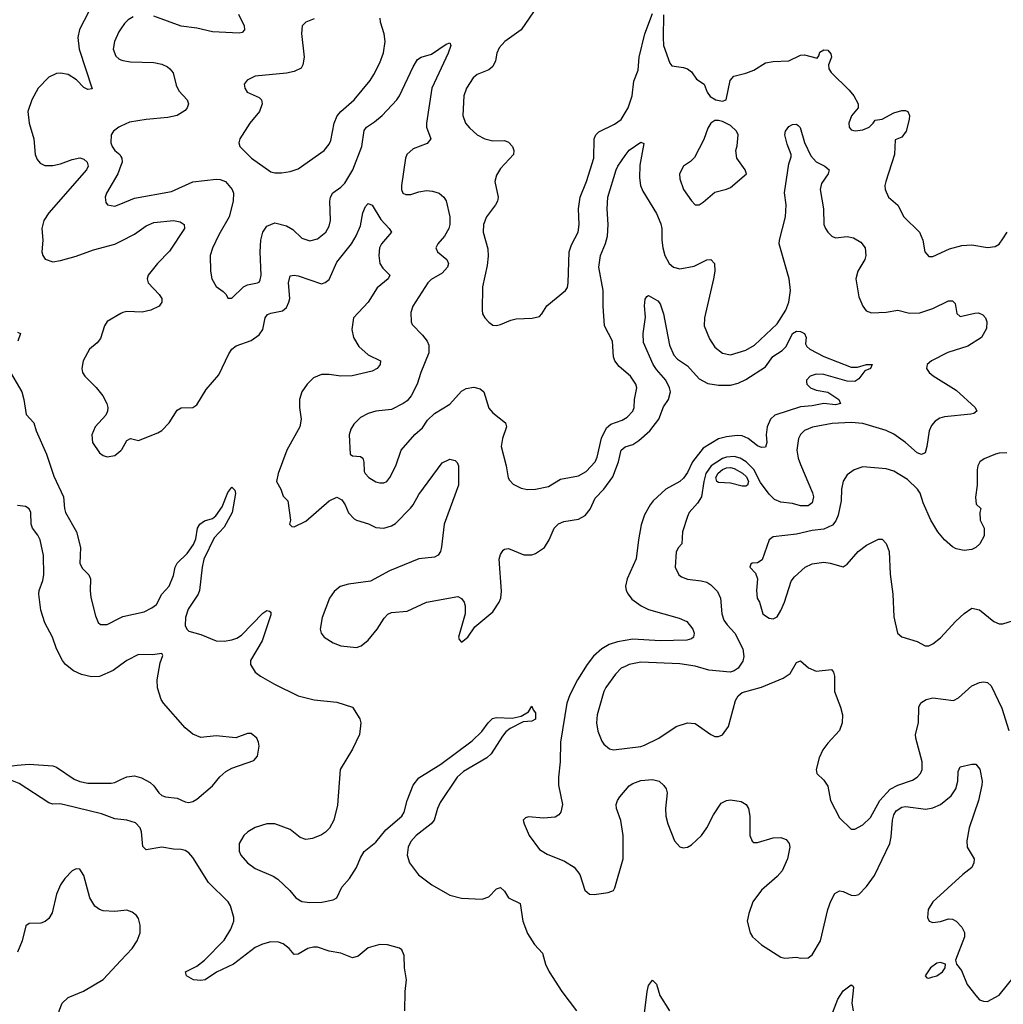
# Model space of a CAD drawing. Header units: inches. Extents: x 1682530 to 1839546, y 640742 to 791647.
# Tile 479 of 656: x 1739481 to 1744532, y 772783 to 777842. Entities that reach past the tile are written whole.
import ezdxf

# ---------------------------------------------------------------- set-up
doc = ezdxf.new("R2010")
doc.units = ezdxf.units.IN
doc.header["$MEASUREMENT"] = 0
doc.layers.add('B7737', color=7, linetype='Continuous')
doc.layers.add('B7747', color=7, linetype='Continuous')

msp = doc.modelspace()

# ---------------------------------------------------------------- linework, layer by layer
at = {"layer": 'B7737', "color": 5}
for points, elevation in [([(1739860.2, 777930), (1739787.9, 777792.1), (1739779.2, 777750), (1739785.5, 777690), (1739852.7, 777487.3), (1739830, 777483.5), (1739810, 777493.3), (1739772.3, 777532.3), (1739730, 777559.9), (1739690, 777567.4), (1739670, 777565.4), (1739630, 777545.9), (1739576.2, 777490), (1739543.1, 777430), (1739522.3, 777370), (1739529.6, 777310.4), (1739553.3, 777230), (1739560.1, 777150), (1739570, 777123.2), (1739585.4, 777105.4), (1739610, 777093.6), (1739650, 777092.8), (1739690, 777101.7), (1739750, 777124.1), (1739790, 777131.9), (1739810, 777125), (1739827.2, 777110), (1739832.9, 777090), (1739822.9, 777070), (1739631.1, 776850), (1739604.3, 776810), (1739593.9, 776770), (1739598.9, 776710), (1739595, 776650), (1739599.6, 776630), (1739611.2, 776611.2), (1739650, 776597.6), (1739690, 776604.1), (1739770, 776626.4), (1739859.9, 776660.1), (1739970, 776689.5), (1740000, 776704.8)], 720), ([(1740000, 777794.7), (1739990, 777779.5), (1739967.4, 777730), (1739961.1, 777690), (1739973.8, 777653.8), (1739990, 777640.5), (1740000, 777636.5)], 740), ([(1740000, 777294.3), (1739990.2, 777289.8), (1739963, 777270), (1739950.3, 777249.7), (1739949, 777210), (1739956, 777190), (1739970, 777170.4), (1739994.3, 777150), (1740000, 777138.6)], 740), ([(1740000, 777092.9), (1739984.5, 777050), (1739926.7, 776950), (1739919.3, 776930), (1739922.4, 776902.4), (1739931.3, 776890), (1739970, 776884.6), (1740000, 776896.6)], 740), ([(1740000, 776331.9), (1739930, 776291.3), (1739916.5, 776270), (1739896.2, 776203.8), (1739877.8, 776182.2), (1739839.5, 776150), (1739806.7, 776090), (1739799.3, 776050), (1739803.8, 776030), (1739814.4, 776010), (1739873, 775953), (1739907.2, 775910), (1739928.3, 775870), (1739933, 775850), (1739932.3, 775830), (1739922.7, 775810), (1739868, 775750), (1739851.3, 775710), (1739854, 775670), (1739890, 775617), (1739910, 775603.1), (1739930, 775596.5), (1739970, 775602.3), (1740000, 775629)], 720), ([(1739470, 776236), (1739484, 776230), (1739471.8, 776190)], 680), ([(1739420.6, 776050), (1739490.9, 775930), (1739502.6, 775890), (1739514.3, 775814.3), (1739553, 775770), (1739565.5, 775730), (1739618.3, 775610), (1739656, 775496), (1739705.8, 775390), (1739710.1, 775330), (1739716.3, 775310), (1739773, 775210), (1739793.6, 775130), (1739790, 775048.4), (1739802.7, 775022.7), (1739835.8, 774990), (1739843.9, 774970), (1739841.8, 774910), (1739846.4, 774873.6), (1739870, 774778.8), (1739884.3, 774744.3), (1739895.4, 774735.4), (1739930, 774735.5), (1740000, 774770.9)], 680), ([(1740000, 774527.6), (1739961.5, 774498.5), (1739890, 774467.7), (1739850, 774466.4), (1739798.2, 774478.2), (1739757.2, 774497.2), (1739716.1, 774530), (1739700.5, 774550), (1739669.9, 774610), (1739649.8, 774670), (1739610, 774742.9), (1739590, 774809.2), (1739578.2, 774890), (1739580.3, 774910), (1739599, 774961), (1739604.5, 774990), (1739602.8, 775090), (1739585.9, 775170), (1739574.1, 775194.1), (1739547.2, 775230), (1739539.1, 775250), (1739537.9, 775310), (1739530, 775329.7), (1739510, 775341.4), (1739470, 775346.2)], 680), ([(1740000, 773732.2), (1739970, 773735.7), (1739901.4, 773761.4), (1739710, 773809.1), (1739686.4, 773813.6), (1739650, 773811.6), (1739630, 773818.5), (1739478.4, 773918.4), (1739434.5, 773934.5), (1739369.4, 773949.4), (1739350, 773968), (1739370, 773994.6), (1739390, 774001.3), (1739467.2, 774012.8), (1739530, 774016.6), (1739650, 774008.1), (1739670, 774002.5), (1739760.9, 773940.9), (1739790, 773928.1), (1739830, 773920.1), (1739950, 773919.3), (1739970, 773923.3), (1740000, 773938.1)], 680), ([(1740000, 773263.9), (1739970, 773260.6), (1739910, 773264.3), (1739890, 773269.9), (1739867.2, 773287.2), (1739840.2, 773330), (1739810, 773445.2), (1739790, 773477), (1739770, 773479.6), (1739750, 773469.7), (1739711.6, 773430), (1739690, 773398), (1739669.4, 773350), (1739647, 773253), (1739630, 773224.2), (1739610.6, 773209.4), (1739590, 773201.1), (1739530, 773198.9), (1739512.9, 773187.1), (1739494, 773110), (1739470, 773052)], 720), ([(1740000, 772223), (1739970, 772199.2), (1739950, 772194.5), (1739930, 772196.4), (1739910, 772214), (1739849, 772430), (1739830, 772473), (1739810, 772497.2), (1739786, 772510), (1739750, 772514.5), (1739710, 772507.1), (1739647.3, 772487.3), (1739630, 772484.5), (1739609.8, 772490), (1739604.8, 772510), (1739614, 772550), (1739666.7, 772650), (1739678.5, 772690), (1739682.8, 772750), (1739698.9, 772790), (1739730, 772819.2), (1739809, 772851), (1739910, 772911.2), (1740000, 773007.8)], 720)]:
    msp.add_lwpolyline(points, dxfattribs=dict(at, elevation=elevation))
at = {"layer": 'B7747', "color": 5}
for points, elevation in [([(1742138.6, 777910), (1742055.6, 777790), (1741972.2, 777730), (1741942.3, 777697.7), (1741930.2, 777670), (1741923.2, 777630), (1741910, 777600.7), (1741890, 777585.1), (1741830, 777559.7), (1741810, 777543), (1741774.9, 777490), (1741760.7, 777450), (1741756.9, 777350), (1741770, 777310.5), (1741790, 777285.7), (1741830, 777250.3), (1741870, 777230.3), (1741910, 777220.3), (1741970, 777221.6), (1741990, 777213.4), (1742010.5, 777190), (1742018, 777170), (1742016.3, 777150), (1741950, 777077), (1741930, 777044), (1741921.3, 777010), (1741937.4, 776930), (1741934.6, 776910), (1741924.2, 776890), (1741877.4, 776830), (1741863.2, 776790), (1741860.8, 776750), (1741884.1, 776664.1), (1741887.2, 776627.2), (1741881.2, 776578.8), (1741857.6, 776470), (1741854.9, 776350), (1741857.6, 776330), (1741870, 776310.6), (1741890, 776287.7), (1741910, 776273.4), (1741930, 776270.6), (1741950, 776275.5), (1742002, 776298), (1742030, 776304.9), (1742111.7, 776308.3), (1742150, 776317.3), (1742162.7, 776330), (1742187.9, 776372.1), (1742282.7, 776450), (1742294, 776466), (1742298, 776490), (1742301.5, 776650), (1742314.2, 776685.8), (1742348.3, 776750), (1742353.1, 776790), (1742349.7, 776870), (1742358.8, 776930), (1742390.6, 777010), (1742429.8, 777130), (1742429.9, 777230.1), (1742439.8, 777250), (1742454.9, 777265.1), (1742535.4, 777304.6), (1742569.8, 777330), (1742606.1, 777390), (1742625.7, 777450), (1742634.6, 777525.4), (1742657.3, 777582.7), (1742661.5, 777650), (1742690.5, 777769.5), (1742730, 777873)], 760), ([(1740063.5, 777856.5), (1740038, 777842), (1740018, 777822), (1740000, 777794.7)], 740), ([(1740604.2, 777870), (1740632.9, 777810), (1740635.8, 777790), (1740623.7, 777776.3), (1740607.7, 777772.2), (1740470, 777780.2), (1740390, 777798.8), (1740310, 777809), (1740170, 777860.7)], 740), ([(1742787, 777867), (1742784.2, 777750), (1742787.5, 777710), (1742818.8, 777618.8), (1742830, 777605.7), (1742890, 777597.1), (1742910.8, 777590), (1742930, 777574), (1742955.8, 777535.8), (1742995.5, 777510), (1743010.4, 777470), (1743026.7, 777446.7), (1743056, 777430), (1743090, 777423), (1743109.4, 777430.6), (1743129.6, 777530.4), (1743147.6, 777552.4), (1743210, 777566.7), (1743250, 777582.4), (1743310, 777620.3), (1743350, 777627.2), (1743430, 777630.2), (1743490, 777660.2), (1743510, 777661.4), (1743575.1, 777644.9), (1743584.5, 777655.5), (1743590, 777676), (1743610, 777687.7), (1743630, 777684.9), (1743646.2, 777666.2), (1743650, 777648.7), (1743634, 777610), (1743636.3, 777590), (1743647.7, 777570), (1743739.9, 777479.9), (1743764.9, 777450), (1743786, 777410), (1743786, 777390), (1743752.7, 777347.3), (1743738.7, 777310), (1743740.4, 777290), (1743750, 777276.3), (1743770.3, 777270.3), (1743810, 777275.3), (1743842.9, 777290), (1743863.7, 777310), (1743873.6, 777326.4), (1743910, 777330.4), (1743970, 777363.1), (1744010, 777376), (1744030, 777375.8), (1744040.7, 777370), (1744050.2, 777350.2), (1744048.9, 777330), (1744032.9, 777270), (1744010, 777238.9), (1743975.9, 777224.1), (1743973.7, 777150), (1743927.9, 777010), (1743923.6, 776990), (1743925.8, 776970), (1743942.7, 776930), (1743990, 776888.5), (1744020.2, 776830), (1744101.8, 776750), (1744118, 776710), (1744128.4, 776650), (1744150, 776625.5), (1744170, 776625.5), (1744254.9, 776665.1), (1744318.4, 776681.6), (1744370, 776684.9), (1744450, 776671.6), (1744490, 776677.6), (1744510, 776688.4), (1744530, 776715.5), (1744551.1, 776750)], 760), ([(1740993.6, 777846.4), (1740950.3, 777829.7), (1740930.6, 777810), (1740928.6, 777771.4), (1740941.5, 777650), (1740935.3, 777610), (1740926.4, 777593.6), (1740890, 777576), (1740850, 777566.6), (1740690, 777552.6), (1740649, 777531), (1740634, 777510), (1740636.3, 777490), (1740648, 777470), (1740710, 777442), (1740722, 777430), (1740726.4, 777410), (1740712, 777370), (1740663.1, 777310), (1740610.3, 777230), (1740606.7, 777210), (1740610.4, 777190), (1740670.4, 777130), (1740770, 777061.1), (1740790, 777054.9), (1740825.6, 777054.4), (1740870, 777062), (1740910, 777075.3), (1741044.2, 777170), (1741070, 777203), (1741078.2, 777221.8), (1741095.1, 777310), (1741111.5, 777348.5), (1741129.8, 777370.2), (1741197.7, 777430), (1741279.8, 777530), (1741300, 777560), (1741330, 777620.5), (1741348.3, 777671.7), (1741357.8, 777730), (1741352.3, 777770), (1741333.1, 777830), (1741332.4, 777850)], 760), ([(1740000, 776896.6), (1740070, 776924.7), (1740260.6, 776959.4), (1740370, 777009.5), (1740490, 777022.2), (1740510, 777021.5), (1740537.1, 777010), (1740572, 776970), (1740578.9, 776950), (1740577.3, 776910), (1740556.5, 776830), (1740502.7, 776737.3), (1740470, 776669), (1740459.5, 776630), (1740460.3, 776550), (1740467, 776510), (1740490, 776470.6), (1740526, 776446), (1740541, 776430), (1740550, 776412), (1740570, 776411), (1740629.7, 776470.3), (1740650, 776480.4), (1740702, 776490), (1740710, 776494), (1740715.3, 776504.7), (1740720.4, 776530), (1740715.3, 776650), (1740718.5, 776710), (1740729.2, 776750.8), (1740750, 776781.7), (1740790, 776798.7), (1740850, 776782.4), (1740883.4, 776763.4), (1740930, 776720.3), (1740970, 776705.3), (1741010, 776716.9), (1741052, 776750), (1741070, 776780.5), (1741076.8, 776810), (1741073.7, 776910), (1741076.9, 776930), (1741088.3, 776951.7), (1741130, 776982), (1741150, 777002.8), (1741191.9, 777070), (1741238, 777190), (1741250, 777273.4), (1741262, 777290), (1741303.1, 777316.9), (1741341.8, 777350), (1741418.2, 777430), (1741431.8, 777450), (1741500.6, 777599.4), (1741523.2, 777636.8), (1741542.7, 777650), (1741595.3, 777664.7), (1741670, 777716), (1741690, 777722.8), (1741695.3, 777710), (1741680.9, 777670), (1741597.8, 777490), (1741569, 777310), (1741570.3, 777290), (1741591.8, 777230), (1741573.8, 777206.2), (1741500.7, 777179.3), (1741468.1, 777150), (1741461.1, 777130), (1741441.8, 776990), (1741441.5, 776970), (1741448.5, 776950), (1741463.4, 776943.4), (1741490, 776944.5), (1741530, 776957.8), (1741570, 776964.6), (1741600.9, 776960.9), (1741634.4, 776950), (1741658.7, 776930), (1741671, 776911), (1741689.3, 776830), (1741690.2, 776790), (1741684.2, 776770), (1741662, 776730), (1741628.5, 776690), (1741617.6, 776670), (1741626.7, 776650), (1741674.3, 776610), (1741683.2, 776590), (1741678, 776570), (1741650, 776540.3), (1741593.4, 776506.6), (1741576, 776490), (1741500.3, 776370), (1741490, 776338), (1741490.3, 776290.3), (1741495.9, 776275.9), (1741550, 776222), (1741573.8, 776190), (1741582.3, 776170), (1741581, 776130), (1741540.7, 776030), (1741522.3, 775970), (1741491.5, 775910), (1741470, 775884.7), (1741450, 775869.7), (1741390, 775839.7), (1741310, 775831.1), (1741270, 775818.9), (1741230, 775797.6), (1741195.8, 775764.2), (1741181.2, 775738.8), (1741173.4, 775710), (1741177.3, 775610), (1741190, 775601.6), (1741230, 775598), (1741242.8, 775590), (1741248.6, 775568.6), (1741250, 775521), (1741254, 775510), (1741273, 775490), (1741310, 775468.5), (1741330, 775462.4), (1741350, 775462.4), (1741365.2, 775470), (1741381.3, 775490), (1741413, 775550), (1741439.7, 775630), (1741510, 775710.6), (1741550, 775745.5), (1741574.8, 775785.3), (1741610, 775818), (1741690, 775866.4), (1741750, 775933.4), (1741772.8, 775947.2), (1741813.5, 775953.5), (1741845.1, 775945.1), (1741863.8, 775930), (1741890, 775847), (1741910, 775821.5), (1741974.9, 775770), (1741980.9, 775750), (1741959.7, 775690), (1741953.1, 775650), (1741979.5, 775550), (1741988.8, 775488.8), (1741995.6, 775475.6), (1742014.9, 775454.9), (1742055.1, 775435.1), (1742087.9, 775427.9), (1742130, 775430.2), (1742196.5, 775443.5), (1742258.2, 775481.8), (1742350, 775499.3), (1742390, 775521.1), (1742435, 775570), (1742445.3, 775594.7), (1742468.4, 775691.6), (1742494.6, 775745.4), (1742516.2, 775763.8), (1742575.2, 775784.8), (1742600.3, 775799.7), (1742628.7, 775830), (1742636.8, 775850), (1742638.2, 775890), (1742649.8, 775949.8), (1742644.4, 775970), (1742617.4, 776010), (1742559.4, 776059.4), (1742536.2, 776090), (1742530.6, 776110), (1742524.1, 776190), (1742484.1, 776270), (1742476.5, 776370), (1742476.5, 776450), (1742454.2, 776570), (1742462.7, 776630), (1742488.6, 776691.4), (1742499.6, 776730), (1742503.1, 776790), (1742496.7, 776870), (1742501.1, 776930), (1742543.2, 777070), (1742551.8, 777090), (1742590, 777144.9), (1742610, 777171.3), (1742670, 777212.4), (1742686, 777206), (1742665.9, 777094.1), (1742663.7, 777030), (1742669.4, 776990), (1742680.6, 776960.6), (1742750, 776845.7), (1742773.8, 776793.8), (1742778.6, 776770), (1742777.7, 776710), (1742782.8, 776670), (1742793.7, 776630), (1742815.6, 776590), (1742838, 776570), (1742870, 776561.7), (1742944.6, 776575.4), (1743010, 776608.8), (1743030, 776610.6), (1743049, 776589), (1743050.2, 776550.2), (1743044.3, 776510), (1742996.9, 776310), (1742995.6, 776270), (1743023.2, 776203.2), (1743050, 776160.4), (1743090, 776127.9), (1743130, 776120.2), (1743210, 776144.8), (1743254.5, 776170), (1743370, 776279.7), (1743415, 776350), (1743430.5, 776390), (1743439.1, 776450), (1743431.6, 776510), (1743381.2, 776690), (1743382.8, 776710), (1743413.8, 776830), (1743417, 776890), (1743408, 776952), (1743430, 777102), (1743443.2, 777136.8), (1743442.9, 777150), (1743422.3, 777202.3), (1743409.8, 777250.2), (1743413, 777270), (1743430, 777292.7), (1743450, 777303), (1743470, 777304.9), (1743478.7, 777298.7), (1743488.5, 777288.5), (1743510, 777210.8), (1743542.7, 777142.8), (1743571.1, 777111.1), (1743614.8, 777090), (1743638, 777070), (1743631.8, 777050), (1743598.8, 777001.2), (1743591.4, 776970), (1743609.1, 776870), (1743610.2, 776790.2), (1743618.3, 776770), (1743630, 776750.4), (1743650.6, 776730), (1743670, 776720.9), (1743730, 776728.2), (1743761.8, 776721.8), (1743799.5, 776699.5), (1743822, 776670), (1743826.2, 776630), (1743821.3, 776610), (1743784.4, 776550), (1743773.6, 776510), (1743790, 776418.8), (1743810, 776370.6), (1743826.7, 776346.7), (1743855.3, 776335.3), (1743930, 776338.9), (1743990, 776348.9), (1744050, 776334.7), (1744103.3, 776336.7), (1744170, 776358.6), (1744250, 776397.3), (1744270, 776398.4), (1744283.7, 776383.7), (1744292.5, 776332.5), (1744310, 776316.3), (1744384.9, 776335.1), (1744404.2, 776335.8), (1744426.4, 776326.4), (1744440.7, 776310), (1744447.7, 776290), (1744445.1, 776254.9), (1744420.2, 776210), (1744350, 776163.9), (1744247.6, 776132.4), (1744163.1, 776090), (1744141.3, 776070), (1744137.1, 776050), (1744150.4, 776030), (1744172, 776012), (1744290, 775939), (1744386.4, 775850), (1744396.3, 775830), (1744380.9, 775819.1), (1744364.9, 775815.1), (1744230, 775801.6), (1744205.9, 775794.1), (1744181, 775779), (1744162.7, 775757.3), (1744151.2, 775730), (1744139.3, 775650), (1744130, 775617), (1744112.2, 775607.8), (1744090, 775616.4), (1744029.9, 775669.9), (1743970, 775712.8), (1743930, 775732.2), (1743810, 775766.6), (1743750, 775772.3), (1743652.1, 775767.9), (1743551.9, 775748.1), (1743510, 775731.1), (1743490, 775711.6), (1743479.6, 775690), (1743471.1, 775630), (1743478.2, 775590), (1743490, 775556.3), (1743552, 775412), (1743557.2, 775390), (1743550, 775360.4), (1743530, 775344.5), (1743490, 775343.7), (1743450, 775355.7), (1743390, 775362.7), (1743357.6, 775377.6), (1743330, 775403.5), (1743284.2, 775464.2), (1743250, 775530.8), (1743211.6, 775570), (1743180.4, 775590), (1743150, 775598.2), (1743110, 775595.2), (1743090, 775587.9), (1743031.3, 775550), (1743003.6, 775510), (1742993.5, 775470), (1742982.7, 775390), (1742961.5, 775358.5), (1742919, 775310), (1742909.4, 775290), (1742883.5, 775210), (1742880.4, 775150), (1742863, 775130), (1742852, 775108), (1742846.7, 775030), (1742865.5, 774990), (1742879.9, 774979.9), (1742910, 774967), (1742979.9, 774959.9), (1743010, 774952.4), (1743030, 774938.4), (1743063.6, 774903.6), (1743079.7, 774870), (1743086.2, 774790), (1743097.4, 774757.4), (1743113.3, 774733.3), (1743152.9, 774690), (1743194.3, 774610), (1743199.7, 774570), (1743193.8, 774546.2), (1743169.4, 774510.6), (1743150, 774496.4), (1743129.4, 774490.6), (1743019.4, 774499.4), (1742950, 774519.9), (1742870, 774533.4), (1742670, 774541.5), (1742611.2, 774528.8), (1742590, 774519.7), (1742570, 774509.7), (1742539.7, 774480.3), (1742490, 774411.5), (1742480.2, 774390), (1742445.5, 774270), (1742443.2, 774230), (1742450, 774186), (1742470, 774136), (1742480.6, 774120.6), (1742510, 774096.3), (1742530.5, 774090.5), (1742670, 774108), (1742690, 774114.9), (1742762.9, 774150), (1742851.8, 774210), (1742910, 774229.2), (1742950, 774225.8), (1743030, 774168.8), (1743050, 774159.5), (1743070, 774158.7), (1743090, 774168.7), (1743121.4, 774210), (1743155.9, 774344.1), (1743170.9, 774369.1), (1743190, 774384.9), (1743290, 774413), (1743401.5, 774458.5), (1743436.5, 774483.5), (1743470, 774539.1), (1743490, 774548), (1743532.1, 774512.1), (1743570, 774495.6), (1743650, 774504), (1743660.5, 774490), (1743664.4, 774470), (1743665.3, 774390), (1743695.3, 774310), (1743705.3, 774270), (1743704.2, 774230), (1743690, 774189.4), (1743630, 774125.1), (1743604.2, 774090), (1743585.7, 774050), (1743570.6, 773990), (1743574.8, 773970), (1743610, 773934.8), (1743630, 773904.7), (1743644.4, 773830), (1743690, 773742), (1743750, 773682.8), (1743770, 773683.8), (1743810, 773705.3), (1743850, 773742.8), (1743897.6, 773830), (1743950, 773888.8), (1743990, 773909.5), (1744065.3, 773934.7), (1744089.7, 773950), (1744106.2, 773970), (1744115.1, 773990), (1744115, 774030), (1744081.8, 774150), (1744081.4, 774170), (1744096.5, 774230), (1744098.7, 774310), (1744108.5, 774331.5), (1744135.1, 774350), (1744170, 774358), (1744275.3, 774344.7), (1744301.4, 774358.6), (1744370, 774418.9), (1744410, 774436.9), (1744430, 774440.2), (1744450, 774436.1), (1744470, 774419.5), (1744524.1, 774304.1), (1744560.8, 774190)], 740), ([(1740000, 777636.5), (1740010, 777632.4), (1740050, 777626.3), (1740170, 777622.8), (1740210, 777613.1), (1740239.3, 777599.3), (1740252.2, 777590), (1740268.2, 777568.2), (1740284.8, 777504.8), (1740297.3, 777477.3), (1740341.1, 777430), (1740347.2, 777410), (1740341.1, 777390), (1740330, 777375.6), (1740290, 777349.7), (1740241, 777339), (1740130.8, 777329.2), (1740045.1, 777314.9), (1740000, 777294.3)], 740), ([(1740000, 777138.6), (1740004.4, 777130), (1740006.2, 777110), (1740000, 777092.9)], 740), ([(1740000, 775629), (1740005.8, 775634.2), (1740030, 775680.4), (1740050, 775690.4), (1740090, 775680.4), (1740190, 775718.7), (1740210, 775732), (1740248, 775770), (1740290, 775836.3), (1740310, 775848.2), (1740370, 775850.4), (1740390, 775863), (1740438.6, 775941.4), (1740503.3, 776016.7), (1740553.9, 776126.1), (1740569.9, 776150.1), (1740592.8, 776167.2), (1740670, 776193.2), (1740710, 776223.2), (1740728.5, 776250), (1740741.5, 776310), (1740752.8, 776327.2), (1740770, 776334.6), (1740830, 776345.4), (1740850, 776362.6), (1740863.2, 776390), (1740867.1, 776410), (1740861.3, 776490), (1740870, 776526), (1740889.7, 776530.3), (1740910, 776525.6), (1741030, 776484.7), (1741050, 776491.3), (1741070, 776507.8), (1741110, 776596), (1741184.1, 776690), (1741209.2, 776730.8), (1741230, 776783), (1741243.4, 776850), (1741257, 776883), (1741270, 776897), (1741290, 776888.8), (1741334.9, 776814.9), (1741378.4, 776770), (1741390.4, 776750), (1741338.1, 776690), (1741329.1, 776670), (1741324.8, 776630), (1741330.2, 776590), (1741346.1, 776566.1), (1741381.6, 776530), (1741372.7, 776510), (1741315.8, 776464.2), (1741270.2, 776390), (1741194, 776310), (1741186.4, 776250), (1741195.2, 776210), (1741222.3, 776162.3), (1741270, 776120.3), (1741332.7, 776090), (1741331.8, 776070), (1741316.5, 776050), (1741290, 776035.8), (1741187.5, 776012.5), (1741130, 776010.9), (1741070, 776019.2), (1741030, 776019.1), (1740990, 776002), (1740956.5, 775970), (1740929, 775930), (1740917.7, 775890), (1740916.9, 775850), (1740926.7, 775790), (1740919.7, 775750), (1740853.2, 775630), (1740807.2, 775510), (1740799.1, 775470), (1740821.2, 775430), (1740833.6, 775393.6), (1740857.7, 775370), (1740870.8, 775270), (1740866.8, 775250), (1740878.8, 775238.8), (1740890, 775236.3), (1740950, 775266.2), (1741070, 775369.6), (1741110, 775388.8), (1741135.3, 775375.3), (1741151.7, 775350), (1741169.2, 775309.2), (1741198, 775278), (1741210.4, 775270), (1741271.6, 775251.6), (1741310, 775232.3), (1741350, 775230.1), (1741390, 775241.9), (1741410, 775253.9), (1741487.5, 775332.5), (1741501.8, 775350), (1741530, 775402.4), (1741650, 775564.9), (1741690, 775584.2), (1741716.7, 775576.7), (1741726.8, 775566.8), (1741733.6, 775550), (1741734.3, 775450), (1741659.8, 775250), (1741646.4, 775133.6), (1741641.1, 775110), (1741630, 775091.2), (1741610, 775081.2), (1741530, 775072.6), (1741380.2, 775010), (1741282.7, 774957.3), (1741170, 774942.5), (1741127.2, 774930), (1741095.4, 774904.6), (1741071, 774870), (1741034, 774770), (1741023.9, 774710), (1741029.1, 774690), (1741044.6, 774670), (1741090, 774640.7), (1741130, 774624.3), (1741210, 774617.2), (1741234.6, 774625.4), (1741270, 774653.8), (1741316.2, 774710), (1741352.1, 774767.9), (1741371.8, 774788.2), (1741390, 774796), (1741470, 774802.7), (1741570.5, 774849.5), (1741730, 774877.8), (1741750, 774868.2), (1741762.6, 774850), (1741768.9, 774830), (1741768.9, 774790), (1741734.8, 774670), (1741736.9, 774656.9), (1741750, 774644.7), (1741782.7, 774670), (1741817.7, 774722.3), (1741910, 774800.4), (1741943.5, 774850), (1741950.9, 774870), (1741954.2, 774905.8), (1741943.7, 775070), (1741950, 775094), (1741964.2, 775115.8), (1741970, 775121.6), (1741990, 775125.3), (1742070, 775093), (1742110, 775092.9), (1742130, 775098.9), (1742175.3, 775130), (1742200.3, 775170), (1742225.6, 775230), (1742247.3, 775252.7), (1742275.7, 775264.3), (1742350, 775275.2), (1742384.9, 775295.1), (1742410, 775326.7), (1742436.3, 775383.7), (1742481, 775430), (1742526.4, 775493.6), (1742555, 775570), (1742570, 775630.2), (1742590, 775647.1), (1742630, 775658.9), (1742660.6, 775679.4), (1742716, 775730), (1742762.3, 775790), (1742786.3, 775853.7), (1742812.3, 775890), (1742821.9, 775930), (1742818.4, 775950), (1742799, 775990), (1742750, 776044.7), (1742733.4, 776070), (1742683.3, 776183.3), (1742682.1, 776230), (1742694.5, 776314.5), (1742688.8, 776371.2), (1742693.4, 776406.6), (1742700.5, 776419.5), (1742710, 776424.9), (1742757.3, 776397.3), (1742770, 776382.8), (1742787.1, 776330), (1742817.3, 776170), (1742839.2, 776119.2), (1742858.6, 776098.6), (1742910, 776063.2), (1742970, 775996.9), (1743013.6, 775973.6), (1743070, 775963.8), (1743130, 775965.2), (1743170, 775975), (1743210, 775994.2), (1743310, 776058.4), (1743348.6, 776111.4), (1743396.9, 776143.1), (1743417.3, 776162.7), (1743449.9, 776230), (1743470, 776241.9), (1743490, 776240.1), (1743510.3, 776230), (1743519.6, 776210), (1743516, 776176), (1743523, 776163), (1743538.7, 776150), (1743610, 776111.6), (1743750, 776056.5), (1743783.8, 776056.2), (1743830, 776070.3), (1743858, 776070), (1743850.6, 776050), (1743821.5, 776038.5), (1743790, 775996.3), (1743770, 775982.8), (1743730, 775984.6), (1743610, 776019.8), (1743570, 776021.4), (1743539.3, 776010), (1743521.1, 775990), (1743521.4, 775981.4), (1743522, 775970), (1743542.4, 775950), (1743570, 775939.1), (1743630, 775929.1), (1743687.7, 775890), (1743696.3, 775870), (1743670, 775863.2), (1743610, 775870.7), (1743550, 775858.4), (1743490, 775852.4), (1743358.3, 775810), (1743335.9, 775790), (1743318.5, 775750), (1743313.4, 775710), (1743317.8, 775670), (1743310, 775646.3), (1743290, 775643.5), (1743270, 775652.5), (1743222, 775690), (1743190, 775703.8), (1743165.7, 775705.7), (1743110, 775699.7), (1743070, 775688.1), (1742990, 775641.5), (1742936.4, 775570), (1742910, 775516.3), (1742890, 775487.1), (1742870, 775469.8), (1742799.5, 775430), (1742732.9, 775370), (1742717.6, 775350), (1742690, 775297.6), (1742672.6, 775247.4), (1742658.2, 775170), (1742647.2, 775072.8), (1742599.8, 774970), (1742591.2, 774931.2), (1742595.5, 774910), (1742604.7, 774890), (1742624.6, 774864.6), (1742671.8, 774830), (1742710, 774811.8), (1742867.6, 774767.6), (1742907.3, 774750), (1742937.6, 774710), (1742944.9, 774690), (1742941.6, 774670), (1742930, 774660.5), (1742906.5, 774653.5), (1742769.5, 774650.5), (1742630, 774659.4), (1742550, 774646.2), (1742508, 774632), (1742469.7, 774610.3), (1742427.7, 774572.3), (1742394.8, 774530), (1742345.5, 774450), (1742305.9, 774374.1), (1742289.5, 774330), (1742257.4, 774130), (1742255.5, 774030), (1742246.8, 773950), (1742247.9, 773910), (1742267.7, 773810), (1742260.2, 773770), (1742250, 773756.9), (1742230, 773744.8), (1742170, 773740.4), (1742094, 773746), (1742078.8, 773741.2), (1742066.8, 773730), (1742070.7, 773710), (1742096.5, 773650), (1742150, 773578), (1742190, 773554), (1742278.9, 773518.9), (1742328.3, 773488.3), (1742357, 773450), (1742383.1, 773370), (1742407.3, 773350), (1742430, 773347), (1742502.6, 773357.4), (1742530, 773368.5), (1742537.6, 773382.4), (1742580.2, 773530), (1742579.2, 773650), (1742567.7, 773727.7), (1742545.7, 773790), (1742544.4, 773810), (1742549.8, 773830), (1742562, 773850), (1742610, 773906.3), (1742630, 773918.5), (1742670, 773932.8), (1742730, 773938.4), (1742764.7, 773930), (1742788.3, 773908.3), (1742800.7, 773890), (1742804.9, 773870), (1742797.4, 773790), (1742799.4, 773750), (1742808.5, 773710), (1742843.1, 773623.1), (1742870, 773592.2), (1742887.3, 773587.3), (1742910, 773591.6), (1742930, 773602), (1742982.5, 773650), (1743009, 773690), (1743043.2, 773756.8), (1743083.6, 773816.4), (1743109.9, 773830.1), (1743130, 773833.7), (1743185.5, 773825.5), (1743210.8, 773810.8), (1743223.1, 773790), (1743229.5, 773750), (1743229.3, 773650), (1743242.1, 773622.1), (1743250, 773615.6), (1743270, 773614.4), (1743350, 773638.2), (1743390, 773640.3), (1743416.4, 773630), (1743431.7, 773610), (1743435.2, 773590), (1743423, 773530), (1743396, 773470), (1743370, 773439.4), (1743289.3, 773370), (1743245.4, 773310), (1743224.6, 773250), (1743216.5, 773210), (1743231.5, 773151.5), (1743244.4, 773130), (1743290, 773088.7), (1743390, 773025.7), (1743410, 773020.3), (1743470, 773025.3), (1743490, 773020.3), (1743530, 773022.3), (1743550, 773037), (1743592.5, 773110), (1743631.5, 773270), (1743646.8, 773313.2), (1743667.4, 773352.6), (1743690, 773365.9), (1743710, 773363.7), (1743750, 773344.3), (1743770, 773342), (1743790, 773348.3), (1743830, 773389.2), (1743870, 773445.8), (1743948.7, 773610), (1743956.2, 773643.8), (1743962.8, 773730), (1743970, 773756.9), (1743982.4, 773777.6), (1744010, 773796.1), (1744030, 773799), (1744133.3, 773786.7), (1744170, 773793.2), (1744210, 773810.2), (1744264.8, 773855.2), (1744287.2, 773890), (1744297.8, 773930), (1744299.7, 773980.3), (1744310, 774004), (1744370, 774017.6), (1744390, 774018), (1744411.3, 773991.3), (1744422.4, 773930), (1744421.8, 773910), (1744405, 773830), (1744357.2, 773690), (1744343.9, 773623.9), (1744346.7, 773590), (1744382, 773530), (1744380.8, 773510), (1744370, 773487.1), (1744323.1, 773450), (1744170.3, 773310), (1744146.4, 773270), (1744142, 773230), (1744150.2, 773210.3), (1744170, 773203.5), (1744210, 773209.3), (1744250, 773223.2), (1744270, 773220.8), (1744290.1, 773210.1), (1744319.5, 773179.5), (1744332.3, 773152.3), (1744332.7, 773130), (1744286, 773010), (1744290.7, 772990), (1744316.3, 772956.3), (1744345.4, 772885.5), (1744390, 772828.2), (1744410, 772806.7), (1744430, 772799.5), (1744450, 772798.4), (1744510, 772830.5), (1744590, 772928.7)], 720), ([(1740000, 776704.8), (1740070, 776740.5), (1740130, 776783.2), (1740170, 776800.9), (1740271, 776811), (1740304.2, 776804.2), (1740325.5, 776790), (1740326.7, 776770), (1740250, 776652.4), (1740187.5, 776590), (1740140.7, 776530), (1740134.7, 776510), (1740139.6, 776490), (1740197.7, 776430), (1740210.3, 776410), (1740210.3, 776390), (1740196.9, 776370), (1740154.9, 776350), (1740110, 776339.9), (1740030, 776342.3), (1740010, 776337.7), (1740000, 776331.9)], 720), ([(1744550, 775616.2), (1744510, 775615.6), (1744491.3, 775610), (1744434.2, 775585.8), (1744410.8, 775570), (1744400.5, 775550), (1744397.1, 775530), (1744397.4, 775450), (1744388.6, 775388.6), (1744393.2, 775353.2), (1744416, 775330), (1744410.7, 775310), (1744413, 775270), (1744433.4, 775230), (1744433.4, 775190), (1744410.6, 775150), (1744390.3, 775129.7), (1744370, 775120.9), (1744330, 775115.1), (1744290, 775122.7), (1744270, 775133.2), (1744230, 775169.2), (1744196, 775210), (1744159.5, 775270), (1744120, 775360), (1744104.7, 775410), (1744091.5, 775430), (1744040, 775480), (1743970, 775521.7), (1743930, 775535.1), (1743810, 775544.2), (1743766, 775530), (1743730, 775503.7), (1743709.1, 775470.9), (1743700.2, 775430), (1743698.5, 775370), (1743683.4, 775296.6), (1743672.3, 775267.7), (1743654.6, 775245.4), (1743610, 775224.1), (1743550, 775218.2), (1743470, 775198.8), (1743350, 775186), (1743330, 775169.2), (1743293.7, 775066.3), (1743270, 775051.2), (1743242, 775050), (1743234.8, 775045.2), (1743230.7, 775030), (1743259.3, 774999.3), (1743270.2, 774970.2), (1743264.1, 774910), (1743268.3, 774870), (1743280.3, 774850), (1743296.4, 774790), (1743310, 774778.7), (1743330, 774767.2), (1743350, 774763.7), (1743370, 774774), (1743390, 774806), (1743408.7, 774850), (1743443.1, 774956.9), (1743459.8, 774980.2), (1743514.5, 775030), (1743550, 775047), (1743610, 775054.4), (1743642, 775050), (1743710, 775030.7), (1743730, 775044), (1743787, 775110), (1743830, 775143), (1743890, 775173.4), (1743910, 775174), (1743930, 775151), (1743944.9, 775110), (1743950, 774994), (1743964.9, 774890), (1743970, 774774), (1743987.7, 774690), (1744010, 774671), (1744090, 774646.8), (1744130, 774626), (1744150, 774626), (1744170, 774634.8), (1744210, 774666.8), (1744287.5, 774752.5), (1744330, 774790.8), (1744370, 774818.8), (1744410, 774810.6), (1744483, 774750), (1744510, 774737.6), (1744530, 774738.7), (1744584.7, 774755.3)], 760), ([(1740000, 774770.9), (1740010, 774775.9), (1740119.6, 774800.4), (1740160, 774820), (1740183.1, 774836.9), (1740210, 774890.2), (1740247.7, 774932.3), (1740270, 774986), (1740279.4, 775030), (1740288.9, 775050), (1740340.9, 775099.1), (1740373.4, 775146.6), (1740385, 775175), (1740394.3, 775230), (1740404.9, 775250), (1740430, 775267.3), (1740470, 775279.4), (1740487.2, 775292.8), (1740520.6, 775339.4), (1740550, 775413), (1740570, 775441), (1740585.5, 775425.5), (1740588.5, 775408.5), (1740571.1, 775310), (1740530, 775234.6), (1740479.5, 775180.5), (1740426.1, 775070), (1740417.7, 775030), (1740404.8, 774910), (1740396.8, 774890), (1740346.5, 774813.5), (1740331.8, 774770), (1740331.2, 774730), (1740339.8, 774710), (1740350, 774699.8), (1740410, 774683.6), (1740490, 774650.1), (1740530, 774649.4), (1740570, 774656.6), (1740595.5, 774664.5), (1740619.2, 774680.8), (1740730, 774793.7), (1740750, 774806), (1740764, 774804), (1740770, 774798), (1740770, 774784), (1740726.6, 774650), (1740666.3, 774550), (1740666, 774530), (1740690.3, 774490), (1740716.5, 774470), (1740788.9, 774428.9), (1740910, 774368.4), (1740992.9, 774347.1), (1741110, 774335.3), (1741190, 774310.4), (1741226.7, 774250), (1741232.7, 774230), (1741225.5, 774170), (1741190, 774094.7), (1741127.2, 773990), (1741112.6, 773807.4), (1741093.3, 773730), (1741071.3, 773688.7), (1741051.8, 773668.2), (1741030, 773654.4), (1740984.7, 773635.3), (1740950, 773629.4), (1740920.8, 773640.8), (1740870, 773681.2), (1740790, 773709.8), (1740750, 773710.7), (1740690, 773692.4), (1740652.9, 773670), (1740631.4, 773650), (1740607.9, 773610), (1740607.3, 773570), (1740616.6, 773550), (1740650.2, 773510), (1740690, 773482), (1740781.6, 773441.6), (1740806.4, 773426.4), (1740868.1, 773368.1), (1740898.5, 773330), (1740930, 773310.8), (1740970, 773306.5), (1741031.7, 773308.3), (1741090, 773320.2), (1741109.6, 773330), (1741134.7, 773385.3), (1741174.2, 773430), (1741210, 773486.5), (1741230, 773536.1), (1741250, 773569.3), (1741310, 773616.3), (1741360.2, 773679.8), (1741443.2, 773750), (1741454.9, 773770), (1741471, 773830), (1741502, 773910), (1741530, 773947.6), (1741642.7, 774017.3), (1741803.7, 774136.3), (1741854.5, 774185.5), (1741885.6, 774230), (1741909, 774251), (1741930, 774256.6), (1742010, 774253.7), (1742056.6, 774263.4), (1742093.8, 774286.2), (1742110, 774316), (1742116.7, 774296.7), (1742130, 774281), (1742130, 774248.7), (1742110, 774238), (1742066.1, 774233.9), (1741999.5, 774200.5), (1741977.4, 774182.6), (1741959.8, 774160.2), (1741901.2, 774070), (1741878.9, 774050), (1741760.3, 773979.7), (1741727.8, 773950), (1741639.8, 773820.2), (1741625.9, 773790), (1741609.4, 773730), (1741592.9, 773710), (1741516.6, 773650), (1741490, 773619.4), (1741475.8, 773590), (1741470.1, 773550), (1741482, 773510), (1741528.4, 773448.4), (1741596.8, 773396.8), (1741690, 773344.1), (1741750, 773328.1), (1741856.3, 773323.7), (1741890, 773335.1), (1741930, 773376.3), (1741950, 773383.9), (1741970, 773365.5), (1741991, 773331), (1742050, 773300.9), (1742064.9, 773210), (1742087.6, 773147.6), (1742124.7, 773090), (1742166, 773046), (1742180.8, 772990), (1742199.3, 772950), (1742265.4, 772850), (1742339.3, 772750)], 680), ([(1740000, 773938.1), (1740030, 773952.9), (1740070, 773956.6), (1740106.2, 773946.2), (1740150, 773923.2), (1740170, 773906.2), (1740195.2, 773870), (1740210, 773856.3), (1740230, 773848.6), (1740290, 773842.4), (1740330, 773824.4), (1740350, 773820.4), (1740370, 773824.6), (1740390, 773837), (1740470, 773906.6), (1740507.9, 773952.1), (1740539.9, 773980.1), (1740570, 773996.2), (1740683.5, 774036.5), (1740701.4, 774058.6), (1740710.5, 774110), (1740707.5, 774130), (1740697.6, 774150), (1740670, 774174.4), (1740650, 774175), (1740590, 774152.8), (1740490, 774162), (1740410, 774153.6), (1740370, 774170.9), (1740330, 774204.4), (1740219.8, 774330), (1740207.4, 774350), (1740188, 774410), (1740186.6, 774450), (1740202.6, 774537.4), (1740215.2, 774575.2), (1740210, 774585.2), (1740161.8, 774578.2), (1740090, 774580.3), (1740030, 774550.3), (1740000, 774527.6)], 680), ([(1741458.4, 772750), (1741460.4, 772850), (1741467.4, 772910), (1741456.5, 772970), (1741454.7, 773034.7), (1741443, 773063), (1741431.1, 773071.1), (1741370, 773089.8), (1741330, 773089.9), (1741270, 773073.2), (1741219, 773030), (1741190, 773021.5), (1741130, 773046.7), (1741070, 773055.7), (1741010, 773076.9), (1740990, 773077.7), (1740960.5, 773070), (1740910, 773040.7), (1740890, 773039.9), (1740864.8, 773070), (1740834.2, 773094.2), (1740810, 773103.3), (1740770, 773104.6), (1740727.2, 773092.8), (1740690, 773074.5), (1740578.2, 772990), (1740491.3, 772948.7), (1740433.4, 772910), (1740410, 772905), (1740374, 772910), (1740337, 772930), (1740332.3, 772950), (1740390, 772980.2), (1740430, 773010.2), (1740530, 773113.7), (1740564.9, 773170), (1740579.5, 773210), (1740580.9, 773230), (1740563.6, 773290), (1740550.4, 773310), (1740450.5, 773410), (1740370, 773537.8), (1740350, 773561.6), (1740330, 773573.8), (1740310, 773579), (1740270, 773579.9), (1740210, 773591.1), (1740130, 773576.9), (1740113.8, 773593.8), (1740106.1, 773670), (1740099.8, 773690), (1740075.3, 773715.3), (1740030, 773728.8), (1740000, 773732.2)], 680), ([(1740000, 773007.8), (1740058, 773070), (1740084.4, 773110), (1740099.7, 773150), (1740098.7, 773190), (1740090, 773224), (1740079.8, 773239.7), (1740057.4, 773257.4), (1740030, 773267.2), (1740000, 773263.9)], 720), ([(1742686.6, 772710), (1742703.7, 772850), (1742710, 772880.5), (1742730, 772907.7), (1742750, 772886.8), (1742768.6, 772828.6), (1742817.2, 772750)], 680), ([(1743656.1, 772743.9), (1743682.5, 772810), (1743710, 772852.8), (1743750, 772883.8), (1743759.2, 772879.2), (1743762.4, 772870), (1743754, 772790), (1743761.3, 772750)], 680)]:
    msp.add_lwpolyline(points, dxfattribs=dict(at, elevation=elevation))
for points, elevation in [([(1743050, 777323.7), (1743030.4, 777309.6), (1743014.6, 777285.4), (1742993.8, 777226.2), (1742946.2, 777133.8), (1742926.2, 777113.8), (1742890, 777089.2), (1742868.7, 777050), (1742870, 777024.7), (1742888.8, 776970), (1742930, 776910.6), (1742950, 776890.7), (1742970, 776890.7), (1742990, 776904.9), (1743050, 776956.3), (1743109.5, 776970.5), (1743130, 776980.7), (1743212.3, 777050), (1743206.6, 777070), (1743162.9, 777130), (1743158.4, 777170), (1743165.4, 777194.6), (1743169.6, 777250), (1743162.4, 777270), (1743130, 777299.1), (1743090, 777318.7), (1743070, 777323.6)], 760), ([(1743190, 775445.5), (1743130, 775461.4), (1743070, 775464.5), (1743061.3, 775470), (1743055.4, 775490), (1743067.1, 775512.9), (1743090, 775530.3), (1743110, 775539), (1743130, 775540.8), (1743150, 775536.1), (1743192.7, 775512.7), (1743213.7, 775493.7), (1743222.6, 775470), (1743217.6, 775450), (1743210, 775446)], 740), ([(1744210, 772998.4), (1744190, 772994.3), (1744158, 772970), (1744131, 772930), (1744139.6, 772919.6), (1744150, 772917.3), (1744170, 772924.4), (1744190, 772930.5), (1744219.3, 772950), (1744233.2, 772970), (1744235.3, 772990)], 720)]:
    msp.add_lwpolyline(points, close=True, dxfattribs=dict(at, elevation=elevation))

doc.saveas('drawing.dxf')
